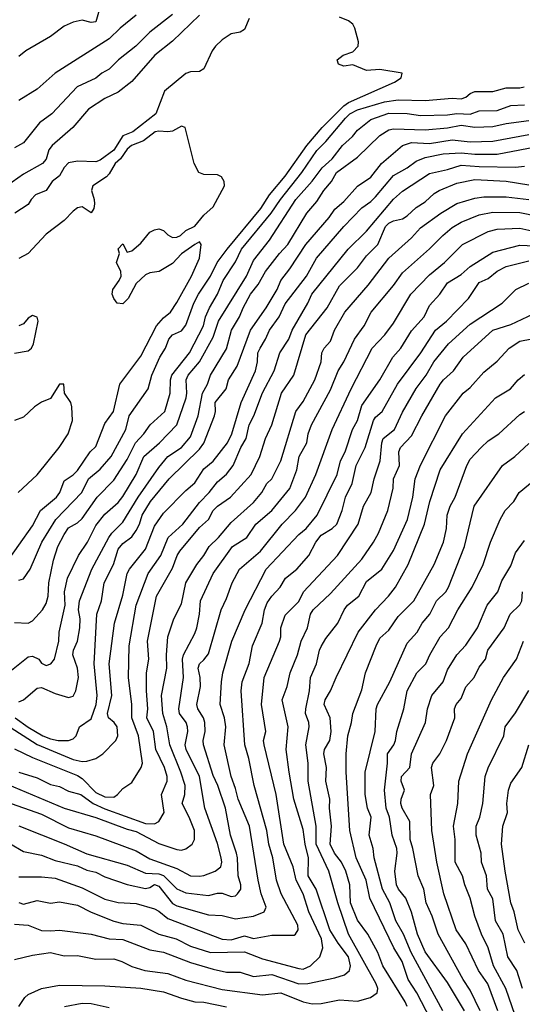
# Model space of a CAD drawing. Header units: metres. Extents: x -46681 to -43747, y -240911 to -237677.
# Tile 841 of 1056: x -44882 to -44826, y -238889 to -238780. Entities that reach past the tile are written whole.
import ezdxf

# ---------------------------------------------------------------- set-up
doc = ezdxf.new("R2010")
doc.units = ezdxf.units.M
doc.layers.add('CONTOUR_INDEX', color=1, linetype='Continuous')
doc.layers.add('CONTOUR_INTER', color=3, linetype='Continuous')

msp = doc.modelspace()

# ---------------------------------------------------------------- linework, layer by layer
at = {"layer": 'CONTOUR_INDEX'}
for points, elevation in [([(-44856.6, -238779.44), (-44857.1, -238780.65), (-44857.6, -238780.96), (-44858.6, -238781.14), (-44859.6, -238781.83), (-44860.32, -238782.52), (-44860.68, -238783.02), (-44861.63, -238785.02), (-44862.1, -238785.31), (-44863.1, -238785.35), (-44863.6, -238785.56), (-44865.99, -238787.52), (-44866.94, -238790.02), (-44869.5, -238792.02), (-44870.6, -238792.45), (-44871.6, -238794.05), (-44873.1, -238795.17), (-44873.6, -238795.33), (-44875.6, -238795.27), (-44876.6, -238795.46), (-44877.1, -238795.96), (-44877.6, -238796.9), (-44878.44, -238797.52), (-44879.08, -238798.52), (-44880.27, -238799.02), (-44880.77, -238799.52), (-44881.1, -238800.07), (-44882.56, -238801.02)], 65), ([(-44882.1, -238841.73), (-44881.6, -238841.58), (-44880.86, -238840.52), (-44879.57, -238837.52), (-44878.01, -238835.02), (-44875.15, -238832.02), (-44874.41, -238830.52), (-44873.1, -238829.44), (-44871.89, -238828.02), (-44870.28, -238825.02), (-44869.89, -238823.52), (-44867.79, -238820.52), (-44867.39, -238819.02), (-44866.49, -238817.02), (-44865.86, -238816.02), (-44865.51, -238815.02), (-44865.1, -238814.55), (-44864.1, -238814.1), (-44863.6, -238813.47), (-44862.71, -238811.02), (-44862.22, -238810.02), (-44860.87, -238808.02), (-44860.15, -238806.52), (-44859.03, -238805.02), (-44855.31, -238800.52), (-44854.34, -238799.02), (-44852.6, -238796.93), (-44850.19, -238793.52), (-44848.51, -238791.52), (-44846.1, -238789.14), (-44845.6, -238788.78), (-44840.48, -238786.52), (-44839.75, -238786.02), (-44839.63, -238785.52), (-44842.1, -238785.12), (-44843.6, -238785.22), (-44845.1, -238784.6), (-44846.1, -238784.75), (-44846.69, -238784.52), (-44846.84, -238784.02), (-44846.19, -238783.52), (-44845.1, -238783.15), (-44844.5, -238782.52), (-44844.47, -238782.02), (-44844.87, -238780.52), (-44845.1, -238780.07), (-44845.6, -238779.7), (-44846.6, -238779.31)], 65), ([(-44883.6, -238857.71), (-44880.1, -238859.95), (-44876.1, -238861.63), (-44875.1, -238861.84), (-44874.6, -238861.83), (-44873.6, -238861.52), (-44872.8, -238861.02), (-44871.38, -238859.52), (-44871.14, -238859.02), (-44871.22, -238858.02), (-44871.57, -238857.52), (-44872.18, -238857.02), (-44872.31, -238856.52), (-44871.83, -238854.52), (-44872.1, -238851.02), (-44871.52, -238846.52), (-44870.6, -238843.41), (-44870.1, -238841.02), (-44869.85, -238840.52), (-44868.1, -238838.3), (-44867.1, -238835.75), (-44866.1, -238834.31), (-44863.6, -238831.78), (-44862.6, -238830.95), (-44861.6, -238829.38), (-44860.6, -238828.55), (-44859, -238826.52), (-44858.5, -238825.52), (-44857.49, -238822.02), (-44855.91, -238818.52), (-44855.67, -238817.52), (-44855.62, -238816.52), (-44855.39, -238816.02), (-44854.77, -238815.02), (-44854.34, -238814.02), (-44853.28, -238812.52), (-44852.6, -238811.11), (-44850.25, -238808.02), (-44849.14, -238806.02), (-44846.09, -238802.52), (-44844.1, -238800.43), (-44843.1, -238799.73), (-44842.6, -238799.22), (-44840.6, -238796.86), (-44839.1, -238796), (-44838.1, -238795.26), (-44837.1, -238794.88), (-44835.1, -238794.47), (-44833.1, -238794.33), (-44831.6, -238794.49), (-44829.1, -238794.5), (-44824.1, -238793.53)], 70), ([(-44882.1, -238868.99), (-44877.1, -238870.97), (-44874.6, -238872.09), (-44870.1, -238873.36), (-44868.1, -238874.24), (-44866.6, -238874.32), (-44866.1, -238874.48), (-44864.6, -238875.99), (-44863.6, -238876.42), (-44861.1, -238876.73), (-44860.1, -238876.44), (-44859.6, -238876.44), (-44858.6, -238876.81), (-44858.1, -238876.74), (-44857.87, -238876.52), (-44857.53, -238876.02), (-44857.51, -238875.52), (-44857.83, -238874.52), (-44857.88, -238872.52), (-44857.99, -238872.02), (-44858.66, -238870.02), (-44859.22, -238867.02), (-44860.08, -238864.52), (-44860.6, -238863.4), (-44861.65, -238860.02), (-44861.68, -238859.52), (-44861.47, -238858.52), (-44861.51, -238857.52), (-44861.66, -238857.02), (-44862.27, -238856.02), (-44862.38, -238855.52), (-44861.97, -238853.52), (-44862.01, -238852.52), (-44862.24, -238851.52), (-44862.11, -238851.02), (-44861.6, -238850.58), (-44861.1, -238849.92), (-44859.68, -238845.02), (-44859.1, -238843.78), (-44858.48, -238842.02), (-44857.66, -238840.52), (-44855.33, -238838.52), (-44852.92, -238835.52), (-44851.45, -238834.02), (-44850.35, -238832.52), (-44849.22, -238830.02), (-44847.41, -238825.02), (-44845.28, -238820.52), (-44842.96, -238816.02), (-44841.55, -238814.52), (-44840.6, -238813.24), (-44838.69, -238810.02), (-44836.6, -238807.88), (-44834.94, -238806.52), (-44832.94, -238804.52), (-44830.1, -238803.08), (-44829.1, -238802.82), (-44826.6, -238802.72), (-44824.6, -238803.13)], 75), ([(-44882.6, -238883.83), (-44880.6, -238883.33), (-44878.6, -238883.02), (-44877.1, -238883.39), (-44875.6, -238883.37), (-44873.6, -238883.78), (-44871.6, -238883.75), (-44870.71, -238884.02), (-44869.6, -238884.58), (-44868.16, -238885.02), (-44865.6, -238885.35), (-44863.6, -238886.09), (-44859.6, -238887.13), (-44855.1, -238887.72), (-44853.1, -238887.5), (-44850.6, -238888.52), (-44849.6, -238888.73), (-44848.6, -238888.71), (-44846.6, -238888.27), (-44844.6, -238888.42), (-44843.16, -238888.02), (-44842.4, -238887.52), (-44842.35, -238887.02), (-44842.52, -238886.52), (-44845.59, -238881.02), (-44846.78, -238877.52), (-44847.77, -238874.02), (-44849.17, -238871.02), (-44849.17, -238869.02), (-44850.05, -238864.02), (-44850.06, -238862.02), (-44850.3, -238860.02), (-44849.95, -238858.02), (-44849.98, -238857.52), (-44850.35, -238856.52), (-44850.33, -238856.02), (-44849.91, -238854.02), (-44849.8, -238852.52), (-44849.15, -238851.02), (-44848.81, -238849.52), (-44848.6, -238849.09), (-44848.1, -238848.23), (-44846.78, -238846.52), (-44846.05, -238845.02), (-44845.69, -238844.52), (-44844.46, -238843.52), (-44843.6, -238841.89), (-44841.89, -238840.52), (-44840.6, -238838.46), (-44839.05, -238835.02), (-44838.47, -238832.52), (-44838.19, -238830.52), (-44837.6, -238828.99), (-44834.85, -238823.52), (-44832.87, -238821.02), (-44832.1, -238820.38), (-44830.6, -238818.68), (-44829.1, -238817.45), (-44827.8, -238816.02), (-44826.6, -238815.24), (-44821.1, -238814.16)], 80), ([(-44831, -238889.52), (-44832.1, -238887.2), (-44832.87, -238886.02), (-44835.65, -238881.02), (-44836.32, -238879.02), (-44836.98, -238877.52), (-44837.24, -238876.02), (-44837.85, -238874.52), (-44838.46, -238871.52), (-44838.77, -238870.52), (-44838.78, -238868.52), (-44839.63, -238867.02), (-44839.77, -238866.52), (-44839.75, -238866.02), (-44839.39, -238865.02), (-44839.75, -238864.02), (-44839.71, -238863.52), (-44838.79, -238862.52), (-44838.59, -238861.02), (-44837.06, -238857.52), (-44836.85, -238856.02), (-44836.34, -238854.52), (-44835.09, -238853.02), (-44834.6, -238851.67), (-44833.6, -238850.02), (-44832.6, -238848.96), (-44831.3, -238847.02), (-44830.21, -238844.52), (-44829.05, -238843.02), (-44828.6, -238841.8), (-44827.6, -238840.16), (-44827.1, -238838.71), (-44826.1, -238837.36)], 85)]:
    msp.add_lwpolyline(points, dxfattribs=dict(at, elevation=elevation))
at = {"layer": 'CONTOUR_INTER'}
for points, elevation in [([(-44873.22, -238778.52), (-44873.6, -238779.8), (-44874.1, -238779.89), (-44875.1, -238779.63), (-44876.1, -238779.86), (-44877.1, -238780.29), (-44878.6, -238781.43), (-44881.33, -238783.02), (-44882.1, -238783.67)], 69), ([(-44862.1, -238779.06), (-44865.1, -238781.96), (-44867.03, -238783.52), (-44869.6, -238786.43), (-44871.1, -238787.62), (-44872.6, -238788.31), (-44874.41, -238789.52), (-44876.15, -238791.52), (-44878.41, -238793.52), (-44878.79, -238794.02), (-44879.1, -238795.04), (-44879.51, -238795.52), (-44881.6, -238796.71), (-44884.1, -238798.48)], 66), ([(-44865.1, -238778.99), (-44867.6, -238780.95), (-44869.14, -238782.52), (-44871.07, -238784.02), (-44872.1, -238785.07), (-44872.93, -238785.52), (-44873.6, -238786.08), (-44875.64, -238787.02), (-44878.45, -238790.02), (-44879.82, -238791.02), (-44881.6, -238793.24), (-44882.6, -238793.79)], 67), ([(-44869.1, -238779.06), (-44870.88, -238780.52), (-44872.1, -238781.7), (-44878.08, -238785.52), (-44880.1, -238787.29), (-44882.1, -238788.53)], 68), ([(-44882.6, -238846.45), (-44881.1, -238846.52), (-44880.6, -238846.26), (-44879.51, -238845.02), (-44879.1, -238844.32), (-44878.88, -238843.52), (-44878.79, -238842.02), (-44878.28, -238839.52), (-44877.8, -238838.02), (-44877.1, -238836.66), (-44876.6, -238835.95), (-44875.6, -238835.38), (-44875.1, -238834.91), (-44873.43, -238832.52), (-44871.6, -238830.66), (-44870.1, -238828.36), (-44869.2, -238826.52), (-44868.25, -238825.52), (-44867.57, -238824.52), (-44865.93, -238823.02), (-44865.34, -238821.02), (-44865.33, -238819.52), (-44865.18, -238819.02), (-44863.19, -238816.52), (-44861.67, -238813.52), (-44861.43, -238812.52), (-44861, -238811.52), (-44860.1, -238810.03), (-44859.46, -238808.52), (-44858.1, -238806.45), (-44857.44, -238805.02), (-44854.14, -238801.02), (-44853.14, -238799.52), (-44850.76, -238796.52), (-44849.1, -238794.07), (-44848.1, -238793.09), (-44845.93, -238790.52), (-44845.43, -238790.02), (-44844.6, -238789.56), (-44841.6, -238788.68), (-44840.1, -238788.48), (-44837.1, -238788.56), (-44834.1, -238788.28), (-44833.1, -238788.35), (-44832.6, -238788.19), (-44832.1, -238787.76), (-44831.6, -238787.53), (-44829.6, -238787.54), (-44828.1, -238787.14), (-44826.6, -238787.13), (-44826.13, -238787.02)], 66), ([(-44883.1, -238851.87), (-44881.1, -238850.24), (-44880.6, -238850.17), (-44879.92, -238850.52), (-44879.6, -238850.94), (-44879.1, -238851.2), (-44878.57, -238851.02), (-44878.17, -238850.52), (-44877.69, -238848.52), (-44877.64, -238847.52), (-44877, -238844.52), (-44877.06, -238843.02), (-44876.74, -238841.52), (-44875.52, -238839.02), (-44874.5, -238837.52), (-44873.6, -238835.69), (-44872.6, -238834.41), (-44871.1, -238833.14), (-44870.6, -238832.47), (-44869.1, -238830.01), (-44868.26, -238828.02), (-44866.52, -238826.52), (-44864.6, -238824.51), (-44863.58, -238821.52), (-44863.49, -238821.02), (-44863.56, -238819.52), (-44863.35, -238819.02), (-44862.11, -238817.52), (-44860.6, -238814.8), (-44859.98, -238813.02), (-44856.89, -238808.02), (-44856.1, -238806.29), (-44854.33, -238804.02), (-44851.42, -238799.52), (-44849.6, -238797.48), (-44848.5, -238796.02), (-44847.39, -238795.02), (-44846.24, -238793.52), (-44845.14, -238792.52), (-44844.6, -238791.85), (-44843.1, -238790.65), (-44841.1, -238789.94), (-44839.1, -238789.97), (-44837.6, -238790.22), (-44834.6, -238790.12), (-44833.6, -238789.98), (-44832.1, -238790.07), (-44831.1, -238789.69), (-44829.1, -238789.65), (-44827.6, -238789.08), (-44826.1, -238789.02)], 67), ([(-44882.1, -238855.22), (-44881.6, -238855.02), (-44880.1, -238853.72), (-44879.6, -238853.65), (-44878.1, -238854.33), (-44876.6, -238854.77), (-44876.1, -238854.62), (-44875.8, -238854.02), (-44875.51, -238852.52), (-44875.61, -238851.52), (-44876.12, -238850.02), (-44876.06, -238849.52), (-44875.62, -238848.52), (-44875.35, -238847.02), (-44875.34, -238846.02), (-44875.51, -238845.02), (-44875.38, -238844.02), (-44874.02, -238840.52), (-44872.14, -238837.02), (-44871.81, -238836.52), (-44870.6, -238835.3), (-44868.91, -238832.52), (-44866.6, -238829.23), (-44865.6, -238828.03), (-44864.1, -238827.01), (-44863.1, -238825.84), (-44862.23, -238823.52), (-44861.77, -238821.02), (-44861.23, -238820.02), (-44860.88, -238819.02), (-44859.1, -238816.1), (-44858.55, -238814.02), (-44857.68, -238812.52), (-44857.25, -238811.52), (-44856.43, -238810.02), (-44855.6, -238808.96), (-44854.79, -238807.52), (-44853.24, -238805.52), (-44852.3, -238804.52), (-44850.21, -238801.02), (-44849.1, -238799.75), (-44848.32, -238798.52), (-44847.48, -238797.52), (-44846.9, -238796.52), (-44844.6, -238794.82), (-44842.1, -238792.41), (-44841.1, -238791.79), (-44840.6, -238791.68), (-44837.1, -238791.78), (-44834.6, -238791.59), (-44833.1, -238791.29), (-44831.6, -238791.49), (-44829.6, -238791.41), (-44828.1, -238791.08), (-44825.6, -238790.76)], 68), ([(-44883.62, -238840.02), (-44880.6, -238835.71), (-44879.7, -238834.02), (-44877.94, -238832.52), (-44877.59, -238832.02), (-44877.1, -238830.72), (-44876.1, -238830.06), (-44875.6, -238829.57), (-44874.23, -238827.52), (-44873.6, -238826.93), (-44872.6, -238824.37), (-44871.61, -238823.02), (-44870.94, -238820.02), (-44868.6, -238816.88), (-44866.88, -238813.52), (-44866.1, -238812.64), (-44865.32, -238812.02), (-44864.6, -238810.96), (-44862.97, -238808.02), (-44862.09, -238806.02), (-44861.9, -238804.52), (-44862.1, -238804.2), (-44862.6, -238804.51), (-44864.1, -238805.54), (-44865.1, -238806.63), (-44866.56, -238807.52), (-44867.6, -238807.64), (-44868.1, -238807.86), (-44869.1, -238808.85), (-44870, -238810.52), (-44870.6, -238811.11), (-44871.22, -238811.02), (-44871.59, -238810.52), (-44871.77, -238810.02), (-44871.72, -238809.52), (-44870.99, -238808.52), (-44870.78, -238808.02), (-44870.83, -238807.52), (-44871.3, -238806.52), (-44870.95, -238805.52), (-44871.1, -238805), (-44870.6, -238804.45), (-44870.1, -238805.36), (-44869.6, -238805.23), (-44868.6, -238804.35), (-44867.6, -238803.16), (-44867.1, -238802.87), (-44866.6, -238802.76), (-44866.1, -238802.96), (-44865.6, -238803.45), (-44865.1, -238803.74), (-44864.6, -238803.7), (-44864.21, -238803.52), (-44863.6, -238802.96), (-44862.6, -238802.47), (-44861.6, -238801.27), (-44860.6, -238800.33), (-44859.33, -238798.02), (-44859.35, -238797.52), (-44859.66, -238797.02), (-44860.1, -238796.77), (-44861.6, -238796.74), (-44862.19, -238796.52), (-44862.68, -238795.52), (-44863.68, -238791.52), (-44864.1, -238791.4), (-44865.1, -238791.95), (-44865.6, -238792.03), (-44866.6, -238791.93), (-44867.02, -238792.02), (-44868.3, -238793.02), (-44869.64, -238793.52), (-44870.1, -238793.93), (-44870.87, -238795.02), (-44871.46, -238795.52), (-44872.1, -238796.67), (-44872.42, -238797.02), (-44873.91, -238798.02), (-44874.08, -238798.52), (-44873.76, -238799.52), (-44873.73, -238800.02), (-44873.81, -238800.52), (-44874.1, -238800.99), (-44875.1, -238800.32), (-44875.6, -238800.44), (-44876.1, -238800.82), (-44877.1, -238801.85), (-44879.1, -238803.38), (-44881.1, -238805.52), (-44882.1, -238806.08)], 64), ([(-44882.52, -238857.02), (-44881.1, -238858.04), (-44879.45, -238859.02), (-44878.6, -238859.34), (-44877.75, -238859.52), (-44876.6, -238859.53), (-44876.1, -238859.34), (-44875.77, -238859.02), (-44875.4, -238858.02), (-44874.1, -238857.11), (-44873.55, -238855.52), (-44873.42, -238854.52), (-44873.76, -238851.02), (-44873.48, -238845.52), (-44872.95, -238844.02), (-44872.68, -238842.02), (-44871.62, -238840.02), (-44871.1, -238838.32), (-44870.6, -238837.68), (-44869.6, -238836.93), (-44869.1, -238836.23), (-44868.74, -238835.52), (-44868.45, -238834.52), (-44867.53, -238833.02), (-44865.45, -238830.52), (-44862.1, -238827.2), (-44861.6, -238826.54), (-44860.43, -238823.52), (-44860.31, -238823.02), (-44860.35, -238822.02), (-44859.16, -238820.52), (-44858.89, -238819.52), (-44857.93, -238818.02), (-44856.45, -238814.02), (-44854.7, -238811.52), (-44853.5, -238809.52), (-44853.1, -238808.49), (-44852.1, -238807.22), (-44850.3, -238804.52), (-44847.73, -238801.52), (-44847.1, -238800.61), (-44846.1, -238799.74), (-44844.6, -238798.04), (-44843.1, -238797.04), (-44841.94, -238795.52), (-44839.6, -238793.54), (-44838.6, -238793.19), (-44836.6, -238793.32), (-44834.1, -238792.9), (-44832.1, -238793.13), (-44829.6, -238793.07), (-44825.6, -238792.31)], 69), ([(-44882.6, -238860.46), (-44880.6, -238861.41), (-44875.6, -238863.39), (-44875.1, -238863.75), (-44873.6, -238865.3), (-44872.6, -238865.79), (-44871.6, -238865.82), (-44871.17, -238865.52), (-44870.6, -238864.83), (-44869.6, -238864.2), (-44868.57, -238862.52), (-44868.42, -238862.02), (-44868.85, -238859.02), (-44869.59, -238857.02), (-44869.6, -238855.52), (-44869.95, -238852.52), (-44869.9, -238849.02), (-44869.11, -238844.52), (-44867.8, -238841.02), (-44866.37, -238839.02), (-44865.58, -238837.02), (-44863.95, -238835.52), (-44862.1, -238833.13), (-44861.01, -238832.02), (-44860.1, -238830.83), (-44859.1, -238829.98), (-44858.35, -238829.02), (-44857.53, -238827.02), (-44856.94, -238826.02), (-44856.58, -238824.52), (-44856.07, -238823.52), (-44855.1, -238820.96), (-44853.82, -238818.52), (-44853.2, -238816.52), (-44852.21, -238815.02), (-44851.84, -238814.02), (-44850.09, -238811.02), (-44849.66, -238810.02), (-44845.63, -238805.02), (-44843.6, -238803.03), (-44840.6, -238799.47), (-44839.6, -238798.6), (-44836.6, -238796.64), (-44834.6, -238796.19), (-44833.1, -238795.71), (-44831.1, -238795.88), (-44827.1, -238795.94), (-44826.1, -238795.82)], 71), ([(-44882.1, -238863.05), (-44880.1, -238863.68), (-44878.6, -238864.41), (-44877.6, -238864.63), (-44876.6, -238865.15), (-44875.26, -238865.52), (-44873.87, -238866.52), (-44872.6, -238867.11), (-44868.1, -238868.74), (-44867.1, -238868.77), (-44866.6, -238868.49), (-44866.01, -238867.52), (-44866.3, -238865.52), (-44865.69, -238864.02), (-44865.68, -238863.52), (-44865.97, -238862.52), (-44866.95, -238860.52), (-44867.21, -238858.52), (-44867.92, -238857.02), (-44867.84, -238856.02), (-44867.97, -238854.02), (-44867.98, -238852.02), (-44867.72, -238850.52), (-44867.87, -238848.52), (-44866.87, -238843.52), (-44865.1, -238840.41), (-44864.58, -238839.02), (-44864.27, -238838.52), (-44862.1, -238835.9), (-44861.11, -238835.02), (-44860.59, -238834.02), (-44860.1, -238833.52), (-44858.65, -238832.52), (-44856.39, -238830.02), (-44855.43, -238828.02), (-44854.79, -238826.02), (-44854.1, -238824.53), (-44853.02, -238821.02), (-44851.63, -238819.02), (-44850.3, -238814.52), (-44847.94, -238811.52), (-44846.6, -238809.09), (-44844.6, -238807.09), (-44843.6, -238805.77), (-44842.32, -238804.52), (-44841.47, -238802.52), (-44841.1, -238802.13), (-44840.6, -238801.87), (-44839.6, -238801.65), (-44839.1, -238801.35), (-44838.1, -238800.42), (-44837.1, -238799.79), (-44836.1, -238798.86), (-44835.55, -238798.52), (-44833.6, -238797.7), (-44831.6, -238797.31), (-44828.1, -238797.5), (-44825.6, -238797.91)], 72), ([(-44884.1, -238864.06), (-44877.1, -238867.04), (-44873.6, -238868.06), (-44870.1, -238869.36), (-44869.1, -238869.63), (-44866.6, -238870.95), (-44864.6, -238871.63), (-44864.1, -238871.7), (-44863.6, -238871.55), (-44862.92, -238871.02), (-44862.65, -238870.52), (-44862.64, -238869.52), (-44863.23, -238868.02), (-44864.03, -238866.52), (-44863.71, -238865.52), (-44863.69, -238864.52), (-44864.15, -238863.02), (-44865.39, -238860.02), (-44865.73, -238858.02), (-44866.17, -238856.52), (-44866.31, -238854.52), (-44865.71, -238851.52), (-44865.75, -238850.02), (-44865.61, -238848.02), (-44864.96, -238846.02), (-44864.1, -238844.38), (-44863.6, -238842.02), (-44862.41, -238840.02), (-44861.6, -238839.01), (-44861.01, -238838.02), (-44860, -238837.02), (-44858.6, -238835.33), (-44856.1, -238833.11), (-44855.19, -238832.02), (-44854.62, -238831.02), (-44854.08, -238830.52), (-44853.1, -238828.52), (-44851.41, -238823.02), (-44850.6, -238821.91), (-44849.33, -238819.52), (-44848.6, -238817.52), (-44848.55, -238816.52), (-44848.28, -238816.02), (-44847.6, -238815.24), (-44847.13, -238814.02), (-44846, -238812.02), (-44843.41, -238809.02), (-44841.1, -238806.03), (-44838.6, -238803.76), (-44837.6, -238802.66), (-44835.35, -238801.02), (-44833.6, -238799.98), (-44831.6, -238799.38), (-44830.6, -238799.23), (-44828.1, -238799.23), (-44825.6, -238799.51)], 73), ([(-44883.6, -238866.3), (-44879.6, -238867.7), (-44876.6, -238869.21), (-44873.6, -238870.08), (-44869.1, -238871.76), (-44867.6, -238872.66), (-44864.6, -238873.73), (-44863.1, -238874.52), (-44862.1, -238874.58), (-44861.6, -238874.48), (-44860.37, -238874.02), (-44859.75, -238873.52), (-44859.62, -238873.02), (-44859.68, -238872.52), (-44860.1, -238870.94), (-44861.52, -238867.02), (-44862.11, -238863.52), (-44863.58, -238860.52), (-44863.69, -238860.02), (-44863.39, -238858.52), (-44863.41, -238858.02), (-44863.59, -238857.52), (-44864.3, -238856.52), (-44864.4, -238856.02), (-44863.86, -238852.52), (-44863.98, -238850.52), (-44863.87, -238850.02), (-44862.6, -238847.64), (-44862.38, -238847.02), (-44862.08, -238845.52), (-44862, -238844.02), (-44860.58, -238841.02), (-44858.43, -238838.02), (-44856.86, -238837.02), (-44855.85, -238835.52), (-44854.1, -238834.02), (-44852.1, -238831.56), (-44851.32, -238829.52), (-44851.04, -238828.02), (-44850.2, -238826.52), (-44850.06, -238825.52), (-44849.68, -238824.52), (-44847.6, -238820.64), (-44846.73, -238818.52), (-44846.09, -238817.52), (-44844.92, -238815.02), (-44843.84, -238813.52), (-44843.06, -238812.02), (-44840.6, -238809.05), (-44839.6, -238807.64), (-44836.6, -238804.99), (-44835.14, -238803.52), (-44834.1, -238802.63), (-44833.1, -238802.02), (-44831.1, -238801.24), (-44829.6, -238800.91), (-44826.6, -238800.98), (-44824.6, -238801.37)], 74), ([(-44883.1, -238870.95), (-44881.6, -238871.83), (-44879.6, -238872.23), (-44878.1, -238872.82), (-44875.6, -238873.44), (-44874.6, -238873.9), (-44873.6, -238874.13), (-44872.6, -238874.66), (-44870.1, -238875.51), (-44868.1, -238875.95), (-44867.6, -238875.83), (-44867.1, -238875.51), (-44866.6, -238875.68), (-44865.1, -238877.6), (-44864.6, -238877.85), (-44861.1, -238878.85), (-44859.6, -238878.92), (-44858.1, -238879.31), (-44856.1, -238879), (-44854.93, -238878.52), (-44854.7, -238878.02), (-44855.26, -238876.52), (-44855.6, -238875.02), (-44856.55, -238869.02), (-44857.82, -238866.02), (-44858.1, -238864.84), (-44858.58, -238863.52), (-44859.37, -238860.02), (-44859.19, -238858.02), (-44859.34, -238857.02), (-44859.8, -238855.52), (-44859.65, -238853.02), (-44859.5, -238852.02), (-44858.51, -238848.52), (-44857.04, -238845.02), (-44854.71, -238840.52), (-44851.1, -238836.69), (-44850.27, -238836.02), (-44849.06, -238834.52), (-44846.85, -238830.02), (-44846.47, -238828.52), (-44845.97, -238827.52), (-44845.15, -238825.02), (-44844.6, -238824.02), (-44844.1, -238822.36), (-44842.1, -238819.54), (-44840.69, -238817.02), (-44839.79, -238816.02), (-44838.6, -238814.09), (-44837.19, -238812.52), (-44836.6, -238811.27), (-44835.45, -238810.02), (-44834.6, -238808.78), (-44833.1, -238807.85), (-44832.1, -238806.94), (-44829.6, -238805.37), (-44826.6, -238804.6), (-44822.6, -238804.78)], 76), ([(-44882.1, -238874.66), (-44879.6, -238874.65), (-44878.1, -238874.81), (-44875.1, -238875.86), (-44872.6, -238877.13), (-44871.1, -238877.51), (-44869.1, -238877.62), (-44867.1, -238878.2), (-44866.6, -238878.46), (-44865.6, -238879.27), (-44859.6, -238881.56), (-44858.6, -238881.62), (-44857.1, -238881.19), (-44856.1, -238881.48), (-44854.1, -238881.12), (-44851.6, -238881.13), (-44851.45, -238881.02), (-44851.18, -238880.52), (-44851.22, -238880.02), (-44853.04, -238876.52), (-44853.56, -238875.02), (-44853.99, -238872.52), (-44854.42, -238871.02), (-44854.62, -238869.52), (-44856.03, -238864.52), (-44856.63, -238861.52), (-44857.08, -238860.02), (-44857.48, -238854.02), (-44857.37, -238853.02), (-44856.6, -238850.98), (-44856.22, -238849.02), (-44855.15, -238846.52), (-44854.89, -238845.02), (-44854.6, -238844.27), (-44854.1, -238843.52), (-44853.16, -238842.52), (-44852.57, -238841.52), (-44851.33, -238840.52), (-44849.97, -238839.02), (-44849.2, -238837.52), (-44848.6, -238836.74), (-44847.38, -238836.02), (-44846.87, -238835.52), (-44846.29, -238834.02), (-44845.92, -238832.52), (-44845.18, -238831.02), (-44844.72, -238829.02), (-44843.74, -238827.02), (-44842.81, -238824.02), (-44842.6, -238823.68), (-44841.86, -238823.02), (-44840.15, -238820.02), (-44837.59, -238816.52), (-44835.94, -238814.02), (-44834.74, -238813.02), (-44832.29, -238810.52), (-44831.1, -238808.74), (-44830.1, -238808.27), (-44829.1, -238807.48), (-44828.1, -238806.97), (-44825.6, -238806.32)], 77), ([(-44882.1, -238877.5), (-44881.6, -238877.66), (-44880.1, -238877.28), (-44878.6, -238877.56), (-44877.6, -238877.41), (-44875.6, -238877.78), (-44874.1, -238878.57), (-44871.6, -238879.55), (-44870.6, -238879.81), (-44868.6, -238880), (-44866.6, -238881), (-44864.69, -238881.52), (-44863.1, -238882.33), (-44860.89, -238883.02), (-44857.1, -238882.95), (-44855.1, -238883.74), (-44851.1, -238884.82), (-44850.6, -238884.87), (-44849.78, -238884.52), (-44848.78, -238883.52), (-44848.44, -238882.52), (-44848.58, -238881.52), (-44849.99, -238878.52), (-44850.61, -238876.52), (-44851.4, -238875.02), (-44851.73, -238873.52), (-44852.77, -238871.02), (-44853.61, -238865.52), (-44854.95, -238860.02), (-44854.99, -238859.52), (-44854.73, -238858.52), (-44855.21, -238855.52), (-44854.92, -238852.52), (-44853.24, -238848.52), (-44853.08, -238848.02), (-44853.07, -238847.02), (-44852.6, -238845.62), (-44851.1, -238844.11), (-44850.59, -238843.02), (-44846.81, -238839.02), (-44844.51, -238835.52), (-44843.92, -238833.52), (-44843.08, -238832.02), (-44842.74, -238830.52), (-44842.08, -238828.52), (-44841.91, -238826.52), (-44841.73, -238826.02), (-44840.48, -238825.02), (-44839.6, -238823.12), (-44838.1, -238820.49), (-44836.99, -238819.02), (-44836.13, -238817.52), (-44834.49, -238815.52), (-44832.1, -238813.35), (-44828.56, -238811.02), (-44827.03, -238809.52), (-44825.6, -238808.82)], 78), ([(-44882.6, -238879.89), (-44881.1, -238880.01), (-44879.6, -238880.58), (-44878.6, -238880.65), (-44877.6, -238880.55), (-44874.1, -238880.99), (-44872.1, -238881.53), (-44870.6, -238881.58), (-44867.6, -238882.74), (-44866.1, -238883), (-44863.1, -238884.13), (-44860.6, -238884.88), (-44859.1, -238885.23), (-44857.6, -238885.22), (-44856.1, -238885.71), (-44854.1, -238885.48), (-44851.1, -238886.53), (-44850.1, -238886.49), (-44847.1, -238885.85), (-44846.04, -238885.52), (-44845.46, -238885.02), (-44845.35, -238884.52), (-44845.6, -238883.52), (-44846.74, -238882.02), (-44847.67, -238880.52), (-44849.18, -238876.02), (-44850.06, -238874.52), (-44850.02, -238872.52), (-44850.4, -238871.02), (-44850.6, -238869.41), (-44851.65, -238866.02), (-44852.17, -238863.02), (-44852.51, -238860.52), (-44852.27, -238858.02), (-44852.95, -238855.02), (-44852.37, -238853.52), (-44852.04, -238852.02), (-44851.23, -238850.02), (-44850.83, -238848.52), (-44850.13, -238847.02), (-44849.81, -238845.52), (-44849.51, -238845.02), (-44847.6, -238843.22), (-44844.1, -238839.43), (-44842.82, -238837.52), (-44842.27, -238836.52), (-44841.23, -238834.02), (-44840.64, -238831.52), (-44840.61, -238830.52), (-44839.94, -238829.02), (-44840, -238827.52), (-44839.82, -238827.02), (-44838.6, -238825.73), (-44837.47, -238823.52), (-44835.43, -238820.02), (-44835.07, -238819.52), (-44833.96, -238818.52), (-44832.89, -238817.02), (-44829.6, -238814.02), (-44827.6, -238813.4), (-44825.1, -238812.19)], 79), ([(-44882.6, -238816.58), (-44881.1, -238816.32), (-44880.73, -238816.02), (-44880.51, -238815.52), (-44879.99, -238813.02), (-44880.1, -238812.57), (-44880.6, -238812.37), (-44881.1, -238812.7), (-44881.6, -238813.33), (-44882.1, -238813.52)], 63), ([(-44839.07, -238889.02), (-44839.31, -238888.52), (-44841.78, -238884.52), (-44842.35, -238883.02), (-44843.45, -238881.02), (-44844.6, -238879.44), (-44845.36, -238877.52), (-44845.44, -238875.52), (-44845.89, -238874.02), (-44846.35, -238873.02), (-44847.15, -238872.02), (-44847.61, -238871.02), (-44847.46, -238869.02), (-44847.69, -238867.02), (-44847.67, -238866.02), (-44848.1, -238864.02), (-44848.01, -238862.52), (-44848.32, -238861.02), (-44848.23, -238860.52), (-44847.67, -238859.52), (-44847.49, -238858.52), (-44847.61, -238857.02), (-44848.29, -238855.52), (-44848.17, -238855.02), (-44847.58, -238854.02), (-44846.97, -238852.52), (-44844.52, -238847.52), (-44842.6, -238845.02), (-44841.16, -238843.52), (-44840.38, -238842.52), (-44838.99, -238840.02), (-44837.15, -238835.52), (-44836.57, -238833.02), (-44835.42, -238829.52), (-44832.96, -238825.52), (-44829.3, -238821.52), (-44827.65, -238820.52), (-44826.79, -238819.52), (-44826.1, -238818.93)], 81), ([(-44882.2, -238832.02), (-44880.1, -238830.06), (-44877.64, -238827.02), (-44876.67, -238825.52), (-44876.18, -238824.02), (-44876.24, -238822.52), (-44876.36, -238822.02), (-44877.05, -238821.02), (-44877.12, -238820.02), (-44877.6, -238819.99), (-44878.6, -238821.58), (-44879.6, -238822), (-44880.37, -238822.52), (-44881.6, -238823.66), (-44882.6, -238824.03)], 63), ([(-44836.46, -238890.52), (-44838, -238887.52), (-44838.97, -238886.02), (-44839.65, -238884.02), (-44840.58, -238882.52), (-44843.22, -238877.02), (-44843.64, -238875.02), (-44844.73, -238872.52), (-44845.45, -238869.52), (-44845.84, -238863.02), (-44845.85, -238861.02), (-44845.67, -238859.02), (-44845.24, -238857.52), (-44845.12, -238856.52), (-44844.1, -238853.91), (-44843.71, -238852.02), (-44842.52, -238849.02), (-44842.1, -238848.18), (-44841.1, -238847.29), (-44840.1, -238845.78), (-44838.35, -238844.02), (-44836.1, -238840.02), (-44835.05, -238837.52), (-44834.73, -238836.02), (-44834.64, -238834.52), (-44834.34, -238833.52), (-44833.77, -238832.52), (-44832.48, -238829.02), (-44832.1, -238828.34), (-44830.89, -238827.02), (-44830.1, -238826.28), (-44828.94, -238825.52), (-44826.6, -238823.37), (-44826.1, -238823.05)], 82), ([(-44835.12, -238889.52), (-44838.64, -238883.02), (-44839.5, -238881.02), (-44840.34, -238879.52), (-44841, -238877.52), (-44841.81, -238876.02), (-44842.76, -238872.52), (-44842.86, -238871.52), (-44843.28, -238870.02), (-44843.08, -238868.02), (-44843.48, -238867.02), (-44843.75, -238865.52), (-44843.74, -238863.02), (-44842.63, -238858.52), (-44842.51, -238856.02), (-44842.36, -238855.52), (-44841, -238853.02), (-44839.1, -238848.73), (-44837.98, -238847.52), (-44837.42, -238846.52), (-44836.58, -238845.52), (-44835.83, -238844.02), (-44834.82, -238843.02), (-44834.49, -238842.52), (-44832.72, -238838.02), (-44831.65, -238833.52), (-44828.52, -238829.02), (-44827.16, -238828.02), (-44825.6, -238826.59)], 83), ([(-44832.75, -238889.52), (-44834.6, -238886.38), (-44837.1, -238882.96), (-44837.93, -238881.02), (-44838.6, -238878.56), (-44839.22, -238877.02), (-44840.04, -238876.02), (-44840.27, -238875.52), (-44840.47, -238874.02), (-44840.18, -238872.02), (-44840.23, -238871.52), (-44840.74, -238870.02), (-44841.03, -238868.02), (-44841.41, -238867.02), (-44841.59, -238865.02), (-44841.27, -238862.02), (-44841.27, -238861.02), (-44840.58, -238860.02), (-44840.39, -238859.52), (-44840.25, -238858.52), (-44839.47, -238856.02), (-44839.1, -238854.02), (-44838.02, -238852.02), (-44837.01, -238851.02), (-44836.59, -238850.02), (-44835.44, -238848.02), (-44834.52, -238847.02), (-44833.48, -238845.02), (-44831.88, -238842.52), (-44830.67, -238840.02), (-44829.86, -238837.52), (-44828.79, -238835.02), (-44828.24, -238834.02), (-44827.26, -238833.02), (-44826.68, -238832.02), (-44824.6, -238830.3)], 84), ([(-44829.03, -238889.52), (-44830.16, -238886.52), (-44831.17, -238885.02), (-44832.6, -238882.08), (-44833.66, -238880.52), (-44835.02, -238876.52), (-44835.8, -238873.02), (-44836.36, -238869.52), (-44836.49, -238865.52), (-44836.15, -238864.52), (-44836.39, -238862.52), (-44836.25, -238862.02), (-44835.47, -238861.02), (-44834.73, -238859.52), (-44833.81, -238857.02), (-44833.83, -238856.02), (-44833.67, -238855.52), (-44833.1, -238854.88), (-44832.6, -238853.58), (-44831.67, -238852.52), (-44831.1, -238851.39), (-44830.42, -238850.52), (-44830.16, -238849.52), (-44828.32, -238847.02), (-44827.69, -238845.52), (-44826.6, -238844.46), (-44826.39, -238844.02), (-44826.31, -238843.02)], 86), ([(-44827.12, -238890.02), (-44828.14, -238887.02), (-44829.51, -238884.52), (-44830.1, -238882.52), (-44830.84, -238881.02), (-44831.57, -238879.02), (-44832.1, -238877), (-44832.7, -238875.52), (-44832.94, -238874.52), (-44833.78, -238873.02), (-44833.77, -238870.52), (-44833.95, -238869.02), (-44833.47, -238866.52), (-44833.36, -238864.02), (-44832.4, -238861.02), (-44829.75, -238855.02), (-44828.41, -238852.52), (-44826.98, -238850.52), (-44826.18, -238848.52)], 87), ([(-44826.3, -238887.02), (-44826.94, -238885.02), (-44827.93, -238883.52), (-44828.46, -238881.02), (-44829.28, -238879.52), (-44829.6, -238877.08), (-44830.17, -238876.02), (-44830.29, -238874.52), (-44830.85, -238873.02), (-44830.89, -238872.02), (-44831.45, -238870.02), (-44831.45, -238869.02), (-44831.05, -238868.02), (-44830.7, -238866.52), (-44830.45, -238863.52), (-44830.1, -238862.55), (-44828.38, -238859.02), (-44828.22, -238858.02), (-44827.1, -238856.47), (-44825.6, -238853.99)], 88), ([(-44826.05, -238882.02), (-44826.77, -238880.52), (-44827.24, -238878.52), (-44827.61, -238877.52), (-44828.24, -238874.02), (-44828.64, -238871.02), (-44828.5, -238869.02), (-44827.96, -238867.52), (-44828.04, -238866.52), (-44827.85, -238865.02), (-44827.6, -238864.27), (-44826.37, -238862.52), (-44825.62, -238860.02)], 89), ([(-44882.1, -238889.02), (-44881.45, -238888.02), (-44881.1, -238887.7), (-44879.6, -238887.04), (-44877.6, -238886.67), (-44872.6, -238886.72), (-44868.6, -238887), (-44866.1, -238887.39), (-44864.1, -238888.12), (-44862.6, -238888.5), (-44861.6, -238888.54), (-44859.1, -238889.06)], 81), ([(-44877.05, -238889.02), (-44875.1, -238888.65), (-44874.1, -238888.71), (-44872.1, -238889.12)], 82)]:
    msp.add_lwpolyline(points, dxfattribs=dict(at, elevation=elevation))

doc.saveas('drawing.dxf')
